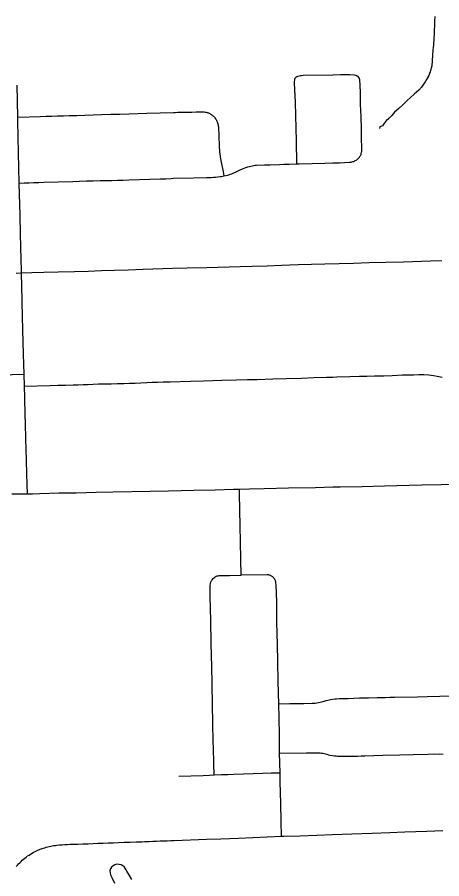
# Model space of a CAD drawing. Extents: x -59 to 82, y -3 to 49.
# Drawn here: x -14.238 to -13.848, y 30.102 to 30.893 of the extents above; entities that cross this region are included whole.
import ezdxf

# ---------------------------------------------------------------- set-up
doc = ezdxf.new("R2010")
doc.units = 0
for name, color, linetype in [('GM_X_City_Street', 7, 'Continuous'), ('GM_X_County_Road', 7, 'Continuous'), ('GM_X_Minor_River', 7, 'Continuous')]:
    doc.layers.add(name, color=color, linetype=linetype)

msp = doc.modelspace()

# ---------------------------------------------------------------- linework, layer by layer
at = {"layer": 'GM_X_City_Street'}
for points in [[(-13.98115, 30.75875), (-13.98133, 30.78), (-13.98213, 30.80327), (-13.98242, 30.81537), (-13.98309, 30.83297), (-13.98284, 30.83708), (-13.98241, 30.83789), (-13.98191, 30.83845), (-13.9811, 30.83895), (-13.9801, 30.83932), (-13.97899, 30.83963), (-13.97786, 30.83982), (-13.97674, 30.83995), (-13.97519, 30.84007), (-13.94806, 30.84054), (-13.94112, 30.84068), (-13.9362, 30.84084), (-13.93234, 30.84091), (-13.9282, 30.84063), (-13.92693, 30.84021), (-13.92595, 30.83972)], [(-14.23579, 30.74104), (-14.23131, 30.74127), (-14.22683, 30.74146), (-14.22235, 30.74162), (-14.21786, 30.74174), (-14.21338, 30.74182), (-14.18677, 30.74259), (-14.18047, 30.74284), (-14.17417, 30.74306), (-14.16787, 30.74325), (-14.16157, 30.7434), (-14.15625, 30.74347), (-14.15093, 30.74358), (-14.14562, 30.74373), (-14.1403, 30.74391), (-14.13499, 30.74414), (-14.10637, 30.74493), (-14.10117, 30.74514), (-14.09639, 30.74531), (-14.09419, 30.74558), (-14.07581, 30.746), (-14.06383, 30.74629), (-14.05973, 30.7464), (-14.05768, 30.74651), (-14.05564, 30.74665), (-14.0536, 30.74683), (-14.05156, 30.74704), (-14.05019, 30.74723), (-14.04798, 30.74763), (-14.04613, 30.74805), (-14.04479, 30.74841), (-14.04347, 30.7488), (-14.04215, 30.74924), (-14.04086, 30.74971), (-14.03885, 30.75053), (-14.03686, 30.75138), (-14.03489, 30.75228), (-14.03294, 30.75321), (-14.03101, 30.75419), (-14.02939, 30.75483), (-14.02776, 30.75542), (-14.02611, 30.75596), (-14.02445, 30.75645), (-14.02315, 30.75678), (-14.02185, 30.75707), (-14.02053, 30.7573), (-14.01921, 30.75748), (-14.01797, 30.7576), (-14.01091, 30.75784), (-14.00843, 30.75796), (-14.00595, 30.75803), (-13.99686, 30.75822), (-13.99297, 30.75838), (-13.98806, 30.75854), (-13.98115, 30.75875), (-13.97891, 30.75885), (-13.96689, 30.75914), (-13.95527, 30.7594), (-13.94809, 30.75962), (-13.9419, 30.75981), (-13.93292, 30.76019), (-13.9321, 30.76028), (-13.9313, 30.76042), (-13.93049, 30.7606), (-13.92971, 30.76081), (-13.92893, 30.76108), (-13.92818, 30.76139), (-13.92744, 30.76173), (-13.92672, 30.76212), (-13.92613, 30.76252), (-13.92557, 30.76295), (-13.92504, 30.76341), (-13.92454, 30.76391), (-13.92406, 30.76443), (-13.92362, 30.76498), (-13.92321, 30.76556), (-13.92285, 30.76616), (-13.9225, 30.76678), (-13.92221, 30.76742), (-13.92195, 30.76839), (-13.92174, 30.76938), (-13.92156, 30.77036), (-13.92142, 30.77136), (-13.92132, 30.77236), (-13.92143, 30.7755), (-13.92165, 30.7798), (-13.92185, 30.79097), (-13.92219, 30.80233), (-13.92256, 30.81325), (-13.92277, 30.82268), (-13.92306, 30.8322), (-13.92316, 30.83466), (-13.92335, 30.83593), (-13.92365, 30.83689), (-13.92398, 30.83761), (-13.92496, 30.83895), (-13.92595, 30.83972)], [(-14.22824, 30.45586), (-14.22871, 30.47375), (-14.22924, 30.48686), (-14.22979, 30.50621), (-14.23013, 30.52044), (-14.23031, 30.52815), (-14.23075, 30.54434), (-14.23098, 30.55475), (-14.23129, 30.56557), (-14.23184, 30.58407), (-14.23217, 30.59537), (-14.23242, 30.60615), (-14.2327, 30.61887), (-14.233, 30.63218), (-14.23347, 30.64759), (-14.23364, 30.65709), (-14.23371, 30.65876), (-14.2338, 30.6606), (-14.23419, 30.68214), (-14.2345, 30.6944), (-14.23493, 30.71135), (-14.23579, 30.74104), (-14.23605, 30.75504), (-14.23643, 30.76876), (-14.23712, 30.79837), (-14.23719, 30.80178), (-14.23753, 30.81666), (-14.23779, 30.83116)], [(-14.23719, 30.80178), (-14.2165, 30.8023), (-14.21121, 30.80253), (-14.20591, 30.80271), (-14.2006, 30.80286), (-14.1953, 30.80297), (-14.19, 30.80304), (-14.18287, 30.80326), (-14.17574, 30.80349), (-14.1602, 30.80402), (-14.15179, 30.80425), (-14.14338, 30.80443), (-14.13513, 30.80476), (-14.12688, 30.80502), (-14.11864, 30.80525), (-14.09435, 30.80586), (-14.09284, 30.80607), (-14.09035, 30.80614), (-14.08145, 30.80624), (-14.07752, 30.80636), (-14.07358, 30.80653), (-14.07233, 30.80663), (-14.06731, 30.80656), (-14.06606, 30.80643), (-14.06482, 30.80625), (-14.06414, 30.80612), (-14.06346, 30.80595), (-14.0628, 30.80574), (-14.06215, 30.8055), (-14.06152, 30.80522), (-14.0609, 30.8049), (-14.0603, 30.80455), (-14.05971, 30.80417), (-14.05916, 30.80375), (-14.05863, 30.8033), (-14.05797, 30.80276), (-14.05735, 30.80217), (-14.05677, 30.80156), (-14.05621, 30.80091), (-14.05569, 30.80024), (-14.05521, 30.79954), (-14.05477, 30.79881), (-14.05436, 30.79806), (-14.05404, 30.79723), (-14.05377, 30.79638), (-14.05353, 30.79552), (-14.05335, 30.79465), (-14.0532, 30.79377), (-14.0531, 30.79289), (-14.05276, 30.78426), (-14.05243, 30.77549), (-14.0521, 30.76984), (-14.05119, 30.76353), (-14.04872, 30.75157), (-14.04798, 30.74763)], [(-14.23873, 30.65853), (-14.23371, 30.65876), (-14.22428, 30.65894), (-14.21333, 30.65929), (-14.19996, 30.65967), (-14.18518, 30.65998), (-14.17255, 30.66036), (-14.16044, 30.66082), (-14.14851, 30.66118), (-14.13598, 30.66162), (-14.12196, 30.66219), (-14.09511, 30.66296), (-14.08174, 30.66317), (-14.06359, 30.66367), (-14.03312, 30.66456), (-14.0222, 30.66484), (-14.00825, 30.6653), (-13.9952, 30.66571), (-13.97987, 30.66633), (-13.95544, 30.66691), (-13.92914, 30.66763), (-13.91462, 30.66808), (-13.89966, 30.66862), (-13.88318, 30.66896), (-13.85859, 30.66979), (-13.84799, 30.67008)], [(-14.34865, 30.56141), (-14.34729, 30.56148), (-14.3449, 30.56163), (-14.34252, 30.56184), (-14.34014, 30.56208), (-14.33777, 30.56237), (-14.3354, 30.56269), (-14.33269, 30.56301), (-14.32892, 30.56326), (-14.32474, 30.56336), (-14.3165, 30.56351), (-14.30925, 30.56366), (-14.30358, 30.56373), (-14.28928, 30.56411), (-14.28244, 30.56426), (-14.27349, 30.56449), (-14.26469, 30.56472), (-14.23129, 30.56557)], [(-14.23098, 30.55475), (-14.2074, 30.5553), (-14.20041, 30.55548), (-14.19341, 30.55566), (-14.18641, 30.55583), (-14.18177, 30.55598), (-14.17713, 30.55615), (-14.1725, 30.55631), (-14.16786, 30.5565), (-14.16322, 30.55669), (-14.15741, 30.55678), (-14.15159, 30.55691), (-14.14577, 30.55706), (-14.13987, 30.55723), (-14.13468, 30.55738), (-14.12939, 30.55756), (-14.12412, 30.55779), (-14.11884, 30.55805), (-14.11376, 30.55826), (-14.10868, 30.55842), (-14.1036, 30.55853), (-14.09741, 30.55868), (-14.07864, 30.55914), (-14.06661, 30.55948), (-14.0499, 30.56014), (-14.0364, 30.56048), (-14.02647, 30.56065), (-14.01742, 30.56083), (-14.00323, 30.56137), (-13.99055, 30.56178), (-13.97696, 30.56208), (-13.96552, 30.56254), (-13.95379, 30.5628), (-13.94815, 30.56299), (-13.94432, 30.56313), (-13.93253, 30.56347), (-13.92352, 30.56376), (-13.91689, 30.56393), (-13.90993, 30.56401), (-13.90125, 30.56423), (-13.89363, 30.56448), (-13.88421, 30.56493), (-13.87408, 30.56519), (-13.86902, 30.56532), (-13.86462, 30.56524), (-13.85984, 30.56499), (-13.85564, 30.56458), (-13.85218, 30.56396), (-13.84778, 30.56294)], [(-14.24274, 30.45568), (-14.23646, 30.45583), (-14.22824, 30.45586), (-14.22367, 30.45597), (-14.21688, 30.45613), (-14.19949, 30.4566), (-14.18363, 30.45677), (-14.16516, 30.45729), (-14.14961, 30.45767), (-14.11562, 30.45842), (-14.099, 30.45863), (-14.07567, 30.45904), (-14.05589, 30.45958), (-14.0392, 30.46009), (-14.0337, 30.4602), (-14.02466, 30.46039), (-14.01114, 30.46077), (-13.9887, 30.4613), (-13.96404, 30.46177), (-13.94818, 30.46215), (-13.94136, 30.46231), (-13.92129, 30.46269), (-13.90066, 30.46315), (-13.87793, 30.46369), (-13.86644, 30.46394), (-13.84857, 30.46425), (-13.83603, 30.46455)], [(-14.03221, 30.38112), (-14.03246, 30.39562), (-14.03287, 30.412), (-14.03321, 30.42624), (-14.03339, 30.44119), (-14.03371, 30.45592), (-14.0337, 30.4602)], [(-13.99526, 30.14138), (-13.99551, 30.15507), (-13.99592, 30.17184), (-13.99637, 30.19107), (-13.99648, 30.19981), (-13.99692, 30.21763), (-13.99703, 30.22706), (-13.99711, 30.2344), (-13.9974, 30.25013), (-13.9977, 30.26309), (-13.99815, 30.28368), (-13.99861, 30.30181), (-13.99897, 30.31758), (-13.99931, 30.33803), (-13.99958, 30.35676), (-14.00005, 30.37202), (-14.00022, 30.37442), (-14.00036, 30.37501), (-14.00055, 30.37559), (-14.00077, 30.37615), (-14.00102, 30.3767), (-14.00131, 30.37723), (-14.00164, 30.37774), (-14.002, 30.37822), (-14.00239, 30.37869), (-14.00282, 30.37913), (-14.00326, 30.37953), (-14.00374, 30.3799), (-14.00424, 30.38024), (-14.00476, 30.38055), (-14.0053, 30.38082), (-14.00586, 30.38106), (-14.00643, 30.38126), (-14.00702, 30.38141), (-14.00761, 30.38153), (-14.00822, 30.38161), (-14.03221, 30.38112)], [(-14.05701, 30.19772), (-14.05725, 30.20797), (-14.05762, 30.22325), (-14.05771, 30.22708), (-14.05816, 30.24616), (-14.05843, 30.26142), (-14.0588, 30.28184), (-14.05915, 30.29699), (-14.05961, 30.31844), (-14.06005, 30.33957), (-14.06054, 30.36147), (-14.06075, 30.3708), (-14.06067, 30.372), (-14.06045, 30.37319), (-14.06029, 30.37378), (-14.05988, 30.37492), (-14.05963, 30.37547), (-14.05904, 30.37652), (-14.05871, 30.37702), (-14.05795, 30.37798), (-14.05754, 30.37841), (-14.05674, 30.37913), (-14.05596, 30.37967), (-14.05511, 30.38011), (-14.05422, 30.38043), (-14.05328, 30.38064), (-14.05234, 30.38072), (-14.04299, 30.38088), (-14.03221, 30.38112)], [(-13.9977, 30.26309), (-13.98763, 30.26325), (-13.97482, 30.26336), (-13.9671, 30.26352), (-13.96563, 30.26363), (-13.96417, 30.26379), (-13.96271, 30.26398), (-13.96125, 30.26421), (-13.9598, 30.26448), (-13.95836, 30.26479), (-13.95693, 30.26514), (-13.95414, 30.26594), (-13.95147, 30.26661), (-13.95012, 30.2669), (-13.94824, 30.26723), (-13.94603, 30.26754), (-13.94467, 30.26768), (-13.94192, 30.26784), (-13.93402, 30.26804), (-13.92354, 30.2684), (-13.91521, 30.2686), (-13.90747, 30.26874), (-13.90358, 30.26883), (-13.89971, 30.26893), (-13.89583, 30.26904), (-13.8915, 30.26915), (-13.87023, 30.2696), (-13.86147, 30.26989), (-13.83824, 30.27025)], [(-13.99692, 30.21763), (-13.97223, 30.21812), (-13.9597, 30.21798), (-13.95847, 30.21782), (-13.95726, 30.2176), (-13.95605, 30.21735), (-13.95485, 30.21704), (-13.95347, 30.21667), (-13.95209, 30.21633), (-13.9507, 30.21602), (-13.94825, 30.21559), (-13.94649, 30.21534), (-13.94508, 30.21518), (-13.94366, 30.21507), (-13.94224, 30.21499), (-13.92557, 30.2151), (-13.92211, 30.21524), (-13.91866, 30.21543), (-13.90217, 30.21581), (-13.88656, 30.21615), (-13.87448, 30.21636), (-13.86081, 30.21673), (-13.85043, 30.21703), (-13.8469, 30.21692)], [(-14.08935, 30.19655), (-14.06692, 30.19732), (-14.06132, 30.19755), (-14.05701, 30.19772), (-14.05013, 30.198), (-14.04453, 30.19824), (-14.03893, 30.19847), (-14.03011, 30.19878), (-14.0213, 30.1991), (-14.01248, 30.19942), (-14.00456, 30.19964), (-13.99648, 30.19981)], [(-14.13255, 30.1017), (-14.13464, 30.10553), (-14.13701, 30.10951), (-14.13771, 30.11074), (-14.13867, 30.11224), (-14.13959, 30.11328), (-14.14071, 30.11427), (-14.14224, 30.11519), (-14.14416, 30.1156), (-14.14635, 30.11581), (-14.14822, 30.11533), (-14.14975, 30.11437), (-14.15105, 30.11305), (-14.15195, 30.11155), (-14.15253, 30.1096), (-14.15245, 30.10791), (-14.15204, 30.10614), (-14.1516, 30.10486), (-14.15059, 30.10301), (-14.14847, 30.09843)]]:
    msp.add_lwpolyline(points, dxfattribs=at)
at = {"layer": 'GM_X_County_Road'}
msp.add_lwpolyline([(-14.23853, 30.11368), (-14.23749, 30.11488), (-14.23642, 30.11605), (-14.23532, 30.11719), (-14.23418, 30.11829), (-14.23302, 30.11937), (-14.23183, 30.12041), (-14.23061, 30.12142), (-14.22936, 30.12239), (-14.22808, 30.12333), (-14.22678, 30.12423), (-14.2254, 30.1251), (-14.224, 30.12592), (-14.22257, 30.12671), (-14.22112, 30.12746), (-14.21883, 30.12853), (-14.21667, 30.12945), (-14.2138, 30.13052), (-14.21243, 30.13097), (-14.21106, 30.1314), (-14.20968, 30.13178), (-14.20828, 30.13211), (-14.20688, 30.13242), (-14.20547, 30.13268), (-14.20405, 30.13289), (-14.20263, 30.13308), (-14.2012, 30.13322), (-14.1988, 30.13349), (-14.1964, 30.1337), (-14.19399, 30.13388), (-14.19158, 30.134), (-14.18917, 30.13408), (-14.18207, 30.13423), (-14.17738, 30.13439), (-14.1727, 30.13458), (-14.16801, 30.13483), (-14.16338, 30.13496), (-14.15875, 30.13512), (-14.15413, 30.13531), (-14.1495, 30.13552), (-14.14487, 30.13577), (-14.13945, 30.13595), (-14.13403, 30.13614), (-14.12862, 30.13634), (-14.12309, 30.13647), (-14.12066, 30.13656), (-14.11669, 30.13677), (-14.11331, 30.13693), (-14.10994, 30.13707), (-14.10656, 30.13718), (-14.10318, 30.13726), (-14.09997, 30.13735), (-14.09677, 30.13746), (-14.09356, 30.13759), (-14.06391, 30.13875), (-14.05084, 30.13921), (-14.03462, 30.13983), (-14.02161, 30.14036), (-13.99526, 30.14138), (-13.99295, 30.14151), (-13.97845, 30.14178), (-13.96268, 30.1424), (-13.94828, 30.143), (-13.93067, 30.14364), (-13.91204, 30.14432), (-13.89577, 30.14489), (-13.88202, 30.14542), (-13.86188, 30.14606), (-13.84721, 30.14665)], dxfattribs=at)
at = {"layer": 'GM_X_Minor_River'}
for points in [[(-13.85456, 30.89396), (-13.85489, 30.88978), (-13.85483, 30.8856)], [(-13.85483, 30.8856), (-13.85516, 30.88179), (-13.8551, 30.878), (-13.85543, 30.87381), (-13.85573, 30.86811), (-13.85642, 30.86316), (-13.85674, 30.85859), (-13.85704, 30.85327), (-13.85736, 30.8487), (-13.85881, 30.84337), (-13.86027, 30.83917), (-13.86212, 30.83611), (-13.86324, 30.83419), (-13.86472, 30.83189), (-13.86659, 30.82921), (-13.86921, 30.82652), (-13.87333, 30.82267), (-13.8767, 30.81959), (-13.88008, 30.81651), (-13.88345, 30.81342), (-13.88758, 30.80957), (-13.89133, 30.80611), (-13.89394, 30.80304), (-13.89656, 30.80035), (-13.89919, 30.79841), (-13.90069, 30.79649), (-13.90255, 30.79381), (-13.90481, 30.79264), (-13.90517, 30.79112)]]:
    msp.add_lwpolyline(points, dxfattribs=at)

doc.saveas('drawing.dxf')
